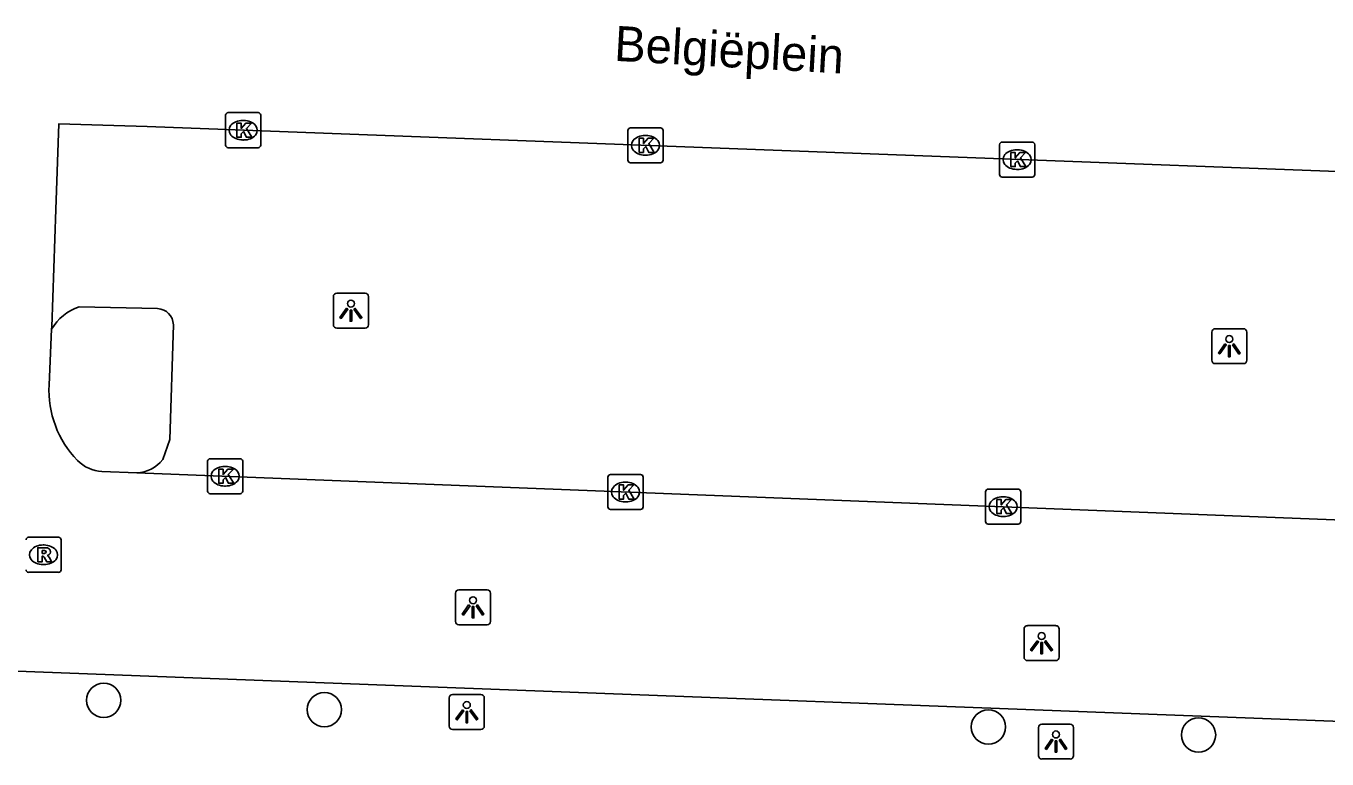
# Model space of a CAD drawing. Extents: x 160732 to 162105, y 387428 to 388479.
# Drawn here: x 161391.93 to 161429, y 387803.41 to 387824.32 of the extents above; entities that cross this region are included whole.
import ezdxf

# ---------------------------------------------------------------- set-up
doc = ezdxf.new("R2010")
doc.units = 0
for name, color, linetype in [('IMGEO_Boom', 7, 'Continuous'), ('IMGEO_Kolk', 7, 'Continuous'), ('IMGEO_Lichtpunt', 7, 'Continuous'), ('IMGEO_Openbare_ruimte_label', 7, 'Continuous'), ('IMGEO_Parkeervlak_open', 7, 'Continuous'), ('IMGEO_Rijbaan_lokaal_open', 7, 'Continuous'), ('IMGEO_Rioolput', 7, 'Continuous')]:
    doc.layers.add(name, color=color, linetype=linetype)

msp = doc.modelspace()

# ---------------------------------------------------------------- linework, layer by layer
at = {"layer": 'IMGEO_Boom'}
for centre in [(161394.142, 387805.085), (161400.429, 387804.818), (161419.355, 387804.325), (161425.342, 387804.096)]:
    msp.add_circle(centre, 0.489, dxfattribs=at)
at = {"layer": 'IMGEO_Kolk'}
for p, q in [((161397.615, 387820.92), (161397.615, 387821.772)), ((161397.69, 387821.846), (161398.542, 387821.846)), ((161398.103, 387821.626), (161398.128, 387821.626)), ((161398.616, 387821.772), (161398.616, 387820.92)), ((161409.08, 387820.488), (161409.08, 387821.34)), ((161409.155, 387821.414), (161410.007, 387821.414)), ((161410.081, 387821.34), (161410.081, 387820.488)), ((161398.126, 387821.066), (161398.101, 387821.066)), ((161409.568, 387821.194), (161409.593, 387821.194)), ((161419.673, 387820.081), (161419.673, 387820.933)), ((161419.748, 387821.007), (161420.6, 387821.007)), ((161420.674, 387820.933), (161420.674, 387820.081)), ((161398.542, 387820.846), (161397.69, 387820.846)), ((161409.591, 387820.634), (161409.566, 387820.634)), ((161420.161, 387820.787), (161420.186, 387820.787)), ((161410.007, 387820.414), (161409.155, 387820.414)), ((161420.184, 387820.227), (161420.159, 387820.227)), ((161420.6, 387820.007), (161419.748, 387820.007)), ((161397.175, 387811.976), (161398.027, 387811.976)), ((161397.1, 387811.05), (161397.1, 387811.902)), ((161397.588, 387811.756), (161397.613, 387811.756)), ((161398.101, 387811.902), (161398.101, 387811.05)), ((161408.512, 387810.6), (161408.512, 387811.452)), ((161408.587, 387811.526), (161409.439, 387811.526)), ((161409, 387811.306), (161409.025, 387811.306)), ((161409.513, 387811.452), (161409.513, 387810.6)), ((161398.027, 387810.976), (161397.175, 387810.976)), ((161397.611, 387811.196), (161397.586, 387811.196)), ((161419.275, 387810.183), (161419.275, 387811.035)), ((161419.35, 387811.109), (161420.202, 387811.109)), ((161419.763, 387810.889), (161419.788, 387810.889)), ((161420.276, 387811.035), (161420.276, 387810.183)), ((161409.439, 387810.526), (161408.587, 387810.526)), ((161409.023, 387810.746), (161408.998, 387810.746)), ((161419.786, 387810.329), (161419.761, 387810.329)), ((161420.202, 387810.109), (161419.35, 387810.109))]:
    msp.add_line(p, q, dxfattribs=at)
for points in [[(161397.615, 387820.92), (161397.615, 387821.772)], [(161397.69, 387821.846), (161398.542, 387821.846)], [(161398.616, 387821.772), (161398.616, 387820.92)], [(161397.936, 387821.546), (161398.059, 387821.546), (161398.059, 387821.395), (161398.189, 387821.546), (161398.353, 387821.546), (161398.207, 387821.395), (161398.36, 387821.146), (161398.208, 387821.146), (161398.123, 387821.31), (161398.059, 387821.243), (161398.059, 387821.146), (161397.936, 387821.146), (161397.936, 387821.546)], [(161409.08, 387820.488), (161409.08, 387821.34)], [(161409.155, 387821.414), (161410.007, 387821.414)], [(161410.081, 387821.34), (161410.081, 387820.488)], [(161409.401, 387821.114), (161409.524, 387821.114), (161409.524, 387820.963), (161409.654, 387821.114), (161409.818, 387821.114), (161409.672, 387820.963), (161409.825, 387820.714), (161409.673, 387820.714), (161409.588, 387820.878), (161409.524, 387820.811), (161409.524, 387820.714), (161409.401, 387820.714), (161409.401, 387821.114)], [(161419.673, 387820.081), (161419.673, 387820.933)], [(161419.748, 387821.007), (161420.6, 387821.007)], [(161420.674, 387820.933), (161420.674, 387820.081)], [(161398.542, 387820.846), (161397.69, 387820.846)], [(161419.994, 387820.707), (161420.117, 387820.707), (161420.117, 387820.556), (161420.247, 387820.707), (161420.411, 387820.707), (161420.265, 387820.556), (161420.418, 387820.307), (161420.266, 387820.307), (161420.181, 387820.471), (161420.117, 387820.404), (161420.117, 387820.307), (161419.994, 387820.307), (161419.994, 387820.707)], [(161410.007, 387820.414), (161409.155, 387820.414)], [(161420.6, 387820.007), (161419.748, 387820.007)], [(161397.175, 387811.976), (161398.027, 387811.976)], [(161397.1, 387811.05), (161397.1, 387811.902)], [(161397.421, 387811.676), (161397.544, 387811.676), (161397.544, 387811.525), (161397.674, 387811.676), (161397.838, 387811.676), (161397.692, 387811.525), (161397.845, 387811.276), (161397.693, 387811.276), (161397.608, 387811.44), (161397.544, 387811.373), (161397.544, 387811.276), (161397.421, 387811.276), (161397.421, 387811.676)], [(161398.101, 387811.902), (161398.101, 387811.05)], [(161408.512, 387810.6), (161408.512, 387811.452)], [(161408.587, 387811.526), (161409.439, 387811.526)], [(161408.833, 387811.226), (161408.956, 387811.226), (161408.956, 387811.075), (161409.086, 387811.226), (161409.25, 387811.226), (161409.104, 387811.075), (161409.257, 387810.826), (161409.105, 387810.826), (161409.02, 387810.99), (161408.956, 387810.923), (161408.956, 387810.826), (161408.833, 387810.826), (161408.833, 387811.226)], [(161409.513, 387811.452), (161409.513, 387810.6)], [(161398.027, 387810.976), (161397.175, 387810.976)], [(161419.275, 387810.183), (161419.275, 387811.035)], [(161419.35, 387811.109), (161420.202, 387811.109)], [(161420.276, 387811.035), (161420.276, 387810.183)], [(161409.439, 387810.526), (161408.587, 387810.526)], [(161419.596, 387810.809), (161419.719, 387810.809), (161419.719, 387810.658), (161419.849, 387810.809), (161420.013, 387810.809), (161419.867, 387810.658), (161420.02, 387810.409), (161419.868, 387810.409), (161419.783, 387810.573), (161419.719, 387810.506), (161419.719, 387810.409), (161419.596, 387810.409), (161419.596, 387810.809)], [(161420.202, 387810.109), (161419.35, 387810.109)]]:
    msp.add_lwpolyline(points, dxfattribs=at)
for centre, start, end in [((161397.692, 387821.77), 91.552, 178.448), ((161397.692, 387821.77), 91.552, 178.448), ((161398.54, 387821.77), 1.552, 88.448), ((161398.54, 387821.77), 1.552, 88.448), ((161409.157, 387821.338), 91.552, 178.448), ((161409.157, 387821.338), 91.552, 178.448), ((161410.005, 387821.338), 1.552, 88.448), ((161410.005, 387821.338), 1.552, 88.448), ((161397.692, 387820.922), 181.552, 268.448), ((161397.692, 387820.922), 181.552, 268.448), ((161398.54, 387820.922), 271.552, 358.448), ((161398.54, 387820.922), 271.552, 358.448), ((161419.75, 387820.931), 91.552, 178.448), ((161419.75, 387820.931), 91.552, 178.448), ((161420.598, 387820.931), 1.552, 88.448), ((161420.598, 387820.931), 1.552, 88.448), ((161409.157, 387820.49), 181.552, 268.448), ((161409.157, 387820.49), 181.552, 268.448), ((161410.005, 387820.49), 271.552, 358.448), ((161410.005, 387820.49), 271.552, 358.448), ((161419.75, 387820.083), 181.552, 268.448), ((161419.75, 387820.083), 181.552, 268.448), ((161420.598, 387820.083), 271.552, 358.448), ((161420.598, 387820.083), 271.552, 358.448), ((161397.177, 387811.9), 91.552, 178.448), ((161397.177, 387811.9), 91.552, 178.448), ((161398.025, 387811.9), 1.552, 88.448), ((161398.025, 387811.9), 1.552, 88.448), ((161408.589, 387811.45), 91.552, 178.448), ((161408.589, 387811.45), 91.552, 178.448), ((161409.437, 387811.45), 1.552, 88.448), ((161409.437, 387811.45), 1.552, 88.448), ((161397.177, 387811.052), 181.552, 268.448), ((161397.177, 387811.052), 181.552, 268.448), ((161398.025, 387811.052), 271.552, 358.448), ((161398.025, 387811.052), 271.552, 358.448), ((161419.352, 387811.033), 91.552, 178.448), ((161419.352, 387811.033), 91.552, 178.448), ((161420.2, 387811.033), 1.552, 88.448), ((161420.2, 387811.033), 1.552, 88.448), ((161408.589, 387810.602), 181.552, 268.448), ((161408.589, 387810.602), 181.552, 268.448), ((161409.437, 387810.602), 271.552, 358.448), ((161409.437, 387810.602), 271.552, 358.448), ((161419.352, 387810.185), 181.552, 268.448), ((161419.352, 387810.185), 181.552, 268.448), ((161420.2, 387810.185), 271.552, 358.448), ((161420.2, 387810.185), 271.552, 358.448)]:
    msp.add_arc(centre, 0.0765, start, end, dxfattribs=at)
for centre, major_axis, ratio, start_param, end_param in [((161398.102, 387821.346), (-0.387, 0.002), 0.722429, 4.712389, 7.853982), ((161398.127, 387821.346), (-0.39, 0.002), 0.717154, 1.570796, 4.712389), ((161409.567, 387820.914), (-0.387, 0.002), 0.722429, 4.712389, 7.853982), ((161409.592, 387820.914), (-0.39, 0.002), 0.717154, 1.570796, 4.712389), ((161420.16, 387820.507), (-0.387, 0.002), 0.722429, 4.712389, 7.853982), ((161420.185, 387820.507), (-0.39, 0.002), 0.717154, 1.570796, 4.712389), ((161397.587, 387811.476), (-0.387, 0.002), 0.722429, 4.712389, 7.853982), ((161397.612, 387811.476), (-0.39, 0.002), 0.717154, 1.570796, 4.712389), ((161408.999, 387811.026), (-0.387, 0.002), 0.722429, 4.712389, 7.853982), ((161409.024, 387811.026), (-0.39, 0.002), 0.717154, 1.570796, 4.712389), ((161419.762, 387810.609), (-0.387, 0.002), 0.722429, 4.712389, 7.853982), ((161419.787, 387810.609), (-0.39, 0.002), 0.717154, 1.570796, 4.712389)]:
    msp.add_ellipse(centre, major_axis=major_axis, ratio=ratio, start_param=start_param, end_param=end_param, dxfattribs=at)
at = {"layer": 'IMGEO_Lichtpunt'}
for p, q in [((161400.687, 387816.601), (161400.687, 387815.794)), ((161400.687, 387816.601), (161400.687, 387815.794)), ((161401.589, 387816.696), (161400.781, 387816.696)), ((161401.589, 387816.696), (161400.781, 387816.696)), ((161401.683, 387815.794), (161401.683, 387816.601)), ((161401.683, 387815.794), (161401.683, 387816.601)), ((161400.781, 387815.7), (161401.589, 387815.7)), ((161400.781, 387815.7), (161401.589, 387815.7)), ((161426.622, 387815.684), (161425.814, 387815.684)), ((161426.622, 387815.684), (161425.814, 387815.684)), ((161425.72, 387815.589), (161425.72, 387814.782)), ((161425.72, 387815.589), (161425.72, 387814.782)), ((161426.716, 387814.782), (161426.716, 387815.589)), ((161426.716, 387814.782), (161426.716, 387815.589)), ((161425.814, 387814.688), (161426.622, 387814.688)), ((161425.814, 387814.688), (161426.622, 387814.688)), ((161404.167, 387808.141), (161404.167, 387807.334)), ((161404.167, 387808.141), (161404.167, 387807.334)), ((161405.069, 387808.236), (161404.261, 387808.236)), ((161405.069, 387808.236), (161404.261, 387808.236)), ((161405.163, 387807.334), (161405.163, 387808.141)), ((161405.163, 387807.334), (161405.163, 387808.141)), ((161404.261, 387807.24), (161405.069, 387807.24)), ((161404.261, 387807.24), (161405.069, 387807.24)), ((161421.272, 387807.214), (161420.464, 387807.214)), ((161421.272, 387807.214), (161420.464, 387807.214)), ((161420.37, 387807.119), (161420.37, 387806.312)), ((161420.37, 387807.119), (161420.37, 387806.312)), ((161421.366, 387806.312), (161421.366, 387807.119)), ((161421.366, 387806.312), (161421.366, 387807.119)), ((161420.464, 387806.218), (161421.272, 387806.218)), ((161420.464, 387806.218), (161421.272, 387806.218)), ((161403.99, 387805.153), (161403.99, 387804.346)), ((161403.99, 387805.153), (161403.99, 387804.346)), ((161404.892, 387805.248), (161404.084, 387805.248)), ((161404.892, 387805.248), (161404.084, 387805.248)), ((161404.986, 387804.346), (161404.986, 387805.153)), ((161404.986, 387804.346), (161404.986, 387805.153)), ((161404.084, 387804.252), (161404.892, 387804.252)), ((161404.084, 387804.252), (161404.892, 387804.252)), ((161420.78, 387804.312), (161420.78, 387803.505)), ((161420.78, 387804.312), (161420.78, 387803.505)), ((161421.682, 387804.407), (161420.874, 387804.407)), ((161421.682, 387804.407), (161420.874, 387804.407)), ((161421.776, 387803.505), (161421.776, 387804.312)), ((161421.776, 387803.505), (161421.776, 387804.312)), ((161420.874, 387803.411), (161421.682, 387803.411)), ((161420.874, 387803.411), (161421.682, 387803.411))]:
    msp.add_line(p, q, dxfattribs=at)
for points in [[(161401.061, 387816.265), (161401.1, 387816.237), (161400.912, 387815.975), (161400.874, 387816.002), (161401.061, 387816.265)], [(161401.163, 387816.217), (161401.21, 387816.217), (161401.21, 387815.895), (161401.163, 387815.895), (161401.163, 387816.217)], [(161401.273, 387816.237), (161401.311, 387816.264), (161401.498, 387816.002), (161401.459, 387815.974), (161401.273, 387816.237)], [(161426.094, 387815.253), (161426.133, 387815.225), (161425.945, 387814.963), (161425.907, 387814.99), (161426.094, 387815.253)], [(161426.196, 387815.205), (161426.243, 387815.205), (161426.243, 387814.883), (161426.196, 387814.883), (161426.196, 387815.205)], [(161426.306, 387815.225), (161426.344, 387815.252), (161426.531, 387814.99), (161426.492, 387814.962), (161426.306, 387815.225)], [(161404.541, 387807.805), (161404.58, 387807.777), (161404.392, 387807.515), (161404.354, 387807.542), (161404.541, 387807.805)], [(161404.643, 387807.757), (161404.69, 387807.757), (161404.69, 387807.435), (161404.643, 387807.435), (161404.643, 387807.757)], [(161404.753, 387807.777), (161404.791, 387807.804), (161404.978, 387807.542), (161404.939, 387807.514), (161404.753, 387807.777)], [(161420.744, 387806.783), (161420.783, 387806.755), (161420.595, 387806.493), (161420.557, 387806.52), (161420.744, 387806.783)], [(161420.956, 387806.755), (161420.994, 387806.782), (161421.181, 387806.52), (161421.142, 387806.492), (161420.956, 387806.755)], [(161420.846, 387806.735), (161420.893, 387806.735), (161420.893, 387806.413), (161420.846, 387806.413), (161420.846, 387806.735)], [(161404.364, 387804.817), (161404.403, 387804.789), (161404.215, 387804.527), (161404.177, 387804.554), (161404.364, 387804.817)], [(161404.466, 387804.769), (161404.513, 387804.769), (161404.513, 387804.447), (161404.466, 387804.447), (161404.466, 387804.769)], [(161404.576, 387804.789), (161404.614, 387804.816), (161404.801, 387804.554), (161404.762, 387804.526), (161404.576, 387804.789)], [(161421.154, 387803.976), (161421.193, 387803.948), (161421.005, 387803.686), (161420.967, 387803.713), (161421.154, 387803.976)], [(161421.256, 387803.928), (161421.303, 387803.928), (161421.303, 387803.606), (161421.256, 387803.606), (161421.256, 387803.928)], [(161421.366, 387803.948), (161421.404, 387803.975), (161421.591, 387803.713), (161421.552, 387803.685), (161421.366, 387803.948)]]:
    msp.add_lwpolyline(points, dxfattribs=at)
for centre in [(161401.186, 387816.399), (161426.219, 387815.387), (161404.666, 387807.939), (161420.869, 387806.917), (161404.489, 387804.951), (161421.279, 387804.11)]:
    msp.add_circle(centre, 0.0994, dxfattribs=at)
for centre, start, end in [((161400.781, 387816.601), 90, 180), ((161400.781, 387816.601), 90, 180), ((161401.589, 387816.601), 0, 90), ((161401.589, 387816.601), 0, 90), ((161400.781, 387815.794), 180, 270), ((161400.781, 387815.794), 180, 270), ((161401.589, 387815.794), 270, 0), ((161401.589, 387815.794), 270, 360), ((161425.814, 387815.589), 90, 180), ((161425.814, 387815.589), 90, 180), ((161426.622, 387815.589), 0, 90), ((161426.622, 387815.589), 0, 90), ((161425.814, 387814.782), 180, 270), ((161425.814, 387814.782), 180, 270), ((161426.622, 387814.782), 270, 0), ((161426.622, 387814.782), 270, 360), ((161404.261, 387808.141), 90, 180), ((161404.261, 387808.141), 90, 180), ((161405.069, 387808.141), 0, 90), ((161405.069, 387808.141), 0, 90), ((161404.261, 387807.334), 180, 270), ((161404.261, 387807.334), 180, 270), ((161405.069, 387807.334), 270, 0), ((161405.069, 387807.334), 270, 360), ((161420.464, 387807.119), 90, 180), ((161420.464, 387807.119), 90, 180), ((161421.272, 387807.119), 0, 90), ((161421.272, 387807.119), 0, 90), ((161420.464, 387806.312), 180, 270), ((161420.464, 387806.312), 180, 270), ((161421.272, 387806.312), 270, 0), ((161421.272, 387806.312), 270, 360), ((161404.084, 387805.153), 90, 180), ((161404.084, 387805.153), 90, 180), ((161404.892, 387805.153), 0, 90), ((161404.892, 387805.153), 0, 90), ((161404.084, 387804.346), 180, 270), ((161404.084, 387804.346), 180, 270), ((161404.892, 387804.346), 270, 0), ((161404.892, 387804.346), 270, 360), ((161420.874, 387804.312), 90, 180), ((161420.874, 387804.312), 90, 180), ((161421.682, 387804.312), 0, 90), ((161421.682, 387804.312), 0, 90), ((161420.874, 387803.505), 180, 270), ((161420.874, 387803.505), 180, 270), ((161421.682, 387803.505), 270, 0), ((161421.682, 387803.505), 270, 360)]:
    msp.add_arc(centre, 0.0946, start, end, dxfattribs=at)
at = {"layer": 'IMGEO_Parkeervlak_open'}
for points in [[(161393.437, 387816.311), (161395.675, 387816.258)], [(161396.126, 387815.797), (161396.022, 387812.522), (161395.824, 387811.952)]]:
    msp.add_lwpolyline(points, dxfattribs=at)
for centre, radius, start, end in [((161393.929, 387814.916), 1.48, 109.4351, 149.3036), ((161395.655, 387815.787), 0.471, 1.1684, 87.5752), ((161395.043, 387812.56), 0.99, 272.1377, 322.096)]:
    msp.add_arc(centre, radius, start, end, dxfattribs=at)
at = {"layer": 'IMGEO_Rijbaan_lokaal_open'}
for points in [[(161434.323, 387813.925), (161434.339, 387814.364), (161434.483, 387817.631), (161434.578, 387819.964), (161395.378, 387821.455), (161394.425, 387821.483), (161392.864, 387821.529), (161392.78, 387819.086), (161392.66, 387815.737), (161392.657, 387815.671)], [(161392.657, 387815.671), (161392.585, 387814.081)], [(161394.089, 387811.612), (161395.08, 387811.571)], [(161395.08, 387811.571), (161432.124, 387810.12)], [(161438.58, 387807.918), (161438.412, 387804.142), (161390.422, 387805.963), (161387.741, 387806.045)]]:
    msp.add_lwpolyline(points, dxfattribs=at)
for centre, radius, start, end in [((161395.434, 387813.926), 2.854, 176.8868, 224.4119), ((161394.135, 387812.628), 1.017, 223.4176, 267.4207)]:
    msp.add_arc(centre, radius, start, end, dxfattribs=at)
at = {"layer": 'IMGEO_Rioolput'}
for p, q in [((161392.001, 387809.735), (161392.853, 387809.735)), ((161392.414, 387809.515), (161392.439, 387809.515)), ((161392.927, 387809.661), (161392.927, 387808.809)), ((161392.853, 387808.735), (161392.001, 387808.735)), ((161392.437, 387808.955), (161392.412, 387808.955))]:
    msp.add_line(p, q, dxfattribs=at)
for points in [[(161392.001, 387809.735), (161392.853, 387809.735)], [(161392.515, 387809.433), (161392.263, 387809.435), (161392.263, 387809.035)], [(161392.927, 387809.661), (161392.927, 387808.809)], [(161392.263, 387809.035), (161392.387, 387809.035), (161392.387, 387809.197), (161392.398, 387809.197)], [(161392.441, 387809.354), (161392.387, 387809.354), (161392.387, 387809.273)], [(161392.387, 387809.273), (161392.439, 387809.273)], [(161392.445, 387809.168), (161392.516, 387809.035), (161392.656, 387809.035), (161392.591, 387809.161)], [(161392.853, 387808.735), (161392.001, 387808.735)]]:
    msp.add_lwpolyline(points, dxfattribs=at)
for centre, radius, start, end in [((161392.003, 387809.659), 0.0765, 91.552, 178.448), ((161392.003, 387809.659), 0.0765, 91.552, 178.448), ((161392.514, 387809.323), 0.109, 350.3612, 89.416), ((161392.851, 387809.659), 0.0765, 1.552, 88.448), ((161392.851, 387809.659), 0.0765, 1.552, 88.448), ((161392.397, 387809.144), 0.0533, 26.0293, 88.6989), ((161392.423, 387809.462), 0.19, 274.7715, 282.9687), ((161392.447, 387809.258), 0.0964, 77.0061, 93.1865), ((161392.461, 387809.315), 0.0378, 276.6634, 79.6772), ((161392.512, 387809.323), 0.112, 277.5842, 350.9817), ((161392.496, 387809.108), 0.108, 29.5134, 73.7905), ((161392.003, 387808.811), 0.0765, 181.552, 268.448), ((161392.003, 387808.811), 0.0765, 181.552, 268.448), ((161392.851, 387808.811), 0.0765, 271.552, 358.448), ((161392.851, 387808.811), 0.0765, 271.552, 358.448)]:
    msp.add_arc(centre, radius, start, end, dxfattribs=at)
for centre, major_axis, ratio, start_param, end_param in [((161392.413, 387809.235), (-0.387, 0.002), 0.722429, 4.712389, 7.853982), ((161392.438, 387809.235), (-0.39, 0.002), 0.717154, 1.570796, 4.712389)]:
    msp.add_ellipse(centre, major_axis=major_axis, ratio=ratio, start_param=start_param, end_param=end_param, dxfattribs=at)

# ---------------------------------------------------------------- texts
at = {"layer": 'IMGEO_Openbare_ruimte_label'}
msp.add_text('Belgiëplein', height=1, rotation=356.7884, dxfattribs=at).set_placement((161408.674, 387823.326))

doc.saveas('drawing.dxf')
